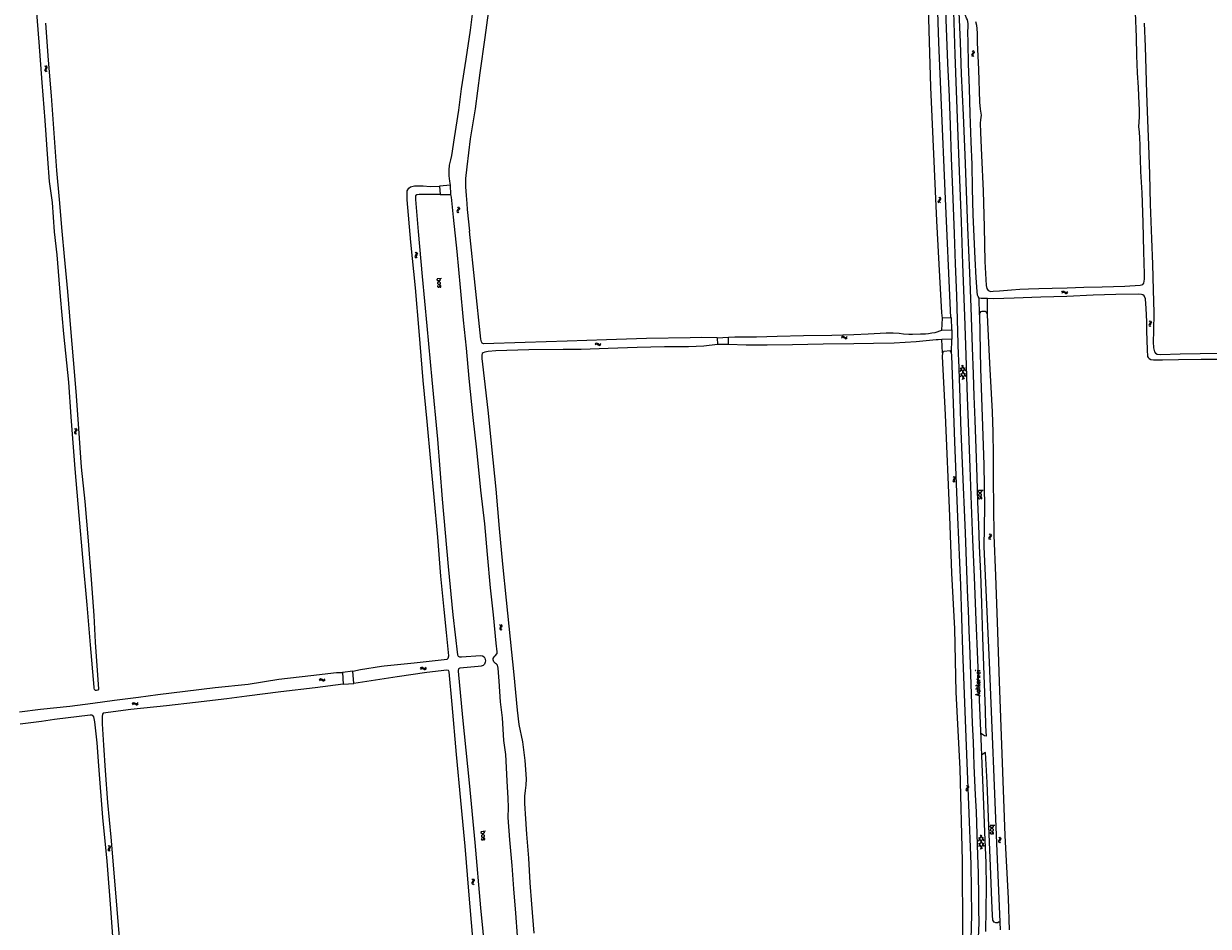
# Model space of a CAD drawing. Header units: metres. Extents: x 189705 to 199106, y 581686 to 588448.
# Tile 524 of 555: x 196843 to 197358, y 587013 to 587405. Entities that reach past the tile are written whole.
import ezdxf
from ezdxf.enums import TextEntityAlignment as Align

# ---------------------------------------------------------------- set-up
doc = ezdxf.new("R2010")
doc.units = ezdxf.units.M
doc.layers.add('B-WA-OG-GBKN-G', color=7, linetype='Continuous', lineweight=18)
doc.styles.add('Style-STANDARD', font='STANDARD.shx')

msp = doc.modelspace()

# ---------------------------------------------------------------- linework, layer by layer
at = {"layer": 'B-WA-OG-GBKN-G'}
for p, q in [((197255.433, 587391.662), (197255.351, 587391.344)), ((197255.351, 587391.344), (197255.489, 587391.036)), ((197255.671, 587391.994), (197255.433, 587391.662)), ((197255.489, 587391.036), (197255.78, 587390.749)), ((197255.562, 587393.239), (197255.852, 587392.952)), ((197255.907, 587392.335), (197255.671, 587391.994)), ((197255.93, 587391.704), (197255.848, 587391.385)), ((197255.848, 587391.385), (197255.983, 587391.077)), ((197255.852, 587392.952), (197255.985, 587392.652)), ((197255.985, 587392.652), (197255.907, 587392.335)), ((197256.166, 587392.037), (197255.93, 587391.704)), ((197255.983, 587391.077), (197256.275, 587390.79)), ((197256.057, 587393.28), (197256.348, 587392.995)), ((197256.402, 587392.369), (197256.166, 587392.037)), ((197256.348, 587392.995), (197256.484, 587392.697)), ((197256.484, 587392.697), (197256.402, 587392.369)), ((196852.951, 587386.333), (196852.626, 587386.581)), ((196852.66, 587384.663), (196852.7, 587384.999)), ((196852.832, 587384.384), (196852.66, 587384.663)), ((196852.7, 587384.999), (196852.892, 587385.358)), ((196853.157, 587384.138), (196852.832, 587384.384)), ((196852.892, 587385.358), (196853.083, 587385.718)), ((196853.125, 587386.045), (196852.951, 587386.333)), ((196853.083, 587385.718), (196853.125, 587386.045)), ((196853.437, 587386.437), (196853.112, 587386.685)), ((196853.149, 587384.771), (196853.187, 587385.095)), ((196853.319, 587384.49), (196853.149, 587384.771)), ((196853.187, 587385.095), (196853.377, 587385.463)), ((196853.642, 587384.242), (196853.319, 587384.49)), ((196853.377, 587385.463), (196853.571, 587385.822)), ((196853.612, 587386.149), (196853.437, 587386.437)), ((196853.571, 587385.822), (196853.612, 587386.149)), ((197240.88, 587327.625), (197240.956, 587327.955)), ((197241.021, 587327.329), (197240.88, 587327.625)), ((197240.956, 587327.955), (197241.185, 587328.291)), ((197241.317, 587327.05), (197241.021, 587327.329)), ((197241.35, 587329.254), (197241.054, 587329.536)), ((197241.185, 587328.291), (197241.415, 587328.629)), ((197241.491, 587328.949), (197241.35, 587329.254)), ((197241.378, 587327.68), (197241.45, 587327.998)), ((197241.517, 587327.382), (197241.378, 587327.68)), ((197241.415, 587328.629), (197241.491, 587328.949)), ((197241.45, 587327.998), (197241.679, 587328.343)), ((197241.811, 587327.1), (197241.517, 587327.382)), ((197241.844, 587329.305), (197241.548, 587329.586)), ((197241.679, 587328.343), (197241.911, 587328.679)), ((197241.987, 587328.999), (197241.844, 587329.305)), ((197241.911, 587328.679), (197241.987, 587328.999)), ((197031.736, 587323.735), (197031.639, 587323.42)), ((197031.639, 587323.42), (197031.762, 587323.106)), ((197031.99, 587324.054), (197031.736, 587323.735)), ((197031.762, 587323.106), (197032.039, 587322.805)), ((197031.941, 587325.303), (197032.216, 587325.003)), ((197032.242, 587324.384), (197031.99, 587324.054)), ((197032.235, 587323.752), (197032.137, 587323.438)), ((197032.137, 587323.438), (197032.258, 587323.124)), ((197032.216, 587325.003), (197032.335, 587324.696)), ((197032.486, 587324.074), (197032.235, 587323.752)), ((197032.335, 587324.696), (197032.242, 587324.384)), ((197032.258, 587323.124), (197032.535, 587322.823)), ((197032.438, 587325.321), (197032.714, 587325.022)), ((197032.738, 587324.394), (197032.486, 587324.074)), ((197032.714, 587325.022), (197032.835, 587324.718)), ((197032.835, 587324.718), (197032.738, 587324.394)), ((197013.514, 587304.048), (197013.45, 587303.725)), ((197013.45, 587303.725), (197013.605, 587303.426)), ((197013.732, 587304.393), (197013.514, 587304.048)), ((197013.552, 587305.629), (197013.857, 587305.36)), ((197013.605, 587303.426), (197013.913, 587303.156)), ((197013.947, 587304.747), (197013.732, 587304.393)), ((197013.857, 587305.36), (197014.007, 587305.068)), ((197014.008, 587304.118), (197013.944, 587303.795)), ((197013.944, 587303.795), (197014.097, 587303.495)), ((197014.007, 587305.068), (197013.947, 587304.747)), ((197014.224, 587304.465), (197014.008, 587304.118)), ((197014.043, 587305.699), (197014.35, 587305.432)), ((197014.097, 587303.495), (197014.404, 587303.226)), ((197014.44, 587304.809), (197014.224, 587304.465)), ((197014.35, 587305.432), (197014.503, 587305.142)), ((197014.503, 587305.142), (197014.44, 587304.809)), ((197294.583, 587288.341), (197294.864, 587288.636)), ((197294.631, 587287.847), (197294.915, 587288.14)), ((197294.864, 587288.636), (197295.16, 587288.776)), ((197294.915, 587288.14), (197295.213, 587288.278)), ((197295.16, 587288.776), (197295.49, 587288.698)), ((197295.213, 587288.278), (197295.53, 587288.204)), ((197295.49, 587288.698), (197295.825, 587288.467)), ((197295.53, 587288.204), (197295.875, 587287.973)), ((197295.825, 587288.467), (197296.162, 587288.236)), ((197295.875, 587287.973), (197296.21, 587287.74)), ((197296.162, 587288.236), (197296.481, 587288.158)), ((197296.21, 587287.74), (197296.53, 587287.662)), ((197296.481, 587288.158), (197296.787, 587288.298)), ((197296.53, 587287.662), (197296.836, 587287.804)), ((197296.787, 587288.298), (197297.07, 587288.593)), ((197296.836, 587287.804), (197297.119, 587288.099)), ((197332.561, 587275.791), (197332.852, 587275.507)), ((197332.852, 587275.507), (197332.988, 587275.208)), ((197332.988, 587275.208), (197332.913, 587274.891)), ((197333.055, 587275.837), (197333.349, 587275.555)), ((197333.349, 587275.555), (197333.487, 587275.258)), ((197333.487, 587275.258), (197333.408, 587274.929)), ((197332.446, 587274.214), (197332.366, 587273.894)), ((197332.366, 587273.894), (197332.507, 587273.588)), ((197332.68, 587274.547), (197332.446, 587274.214)), ((197332.507, 587273.588), (197332.8, 587273.303)), ((197332.913, 587274.891), (197332.68, 587274.547)), ((197332.942, 587274.259), (197332.863, 587273.94)), ((197332.863, 587273.94), (197333.001, 587273.633)), ((197333.175, 587274.595), (197332.942, 587274.259)), ((197333.001, 587273.633), (197333.295, 587273.349)), ((197333.408, 587274.929), (197333.175, 587274.595)), ((197091.756, 587265.845), (197092.05, 587266.127)), ((197091.782, 587265.349), (197092.078, 587265.629)), ((197092.05, 587266.127), (197092.352, 587266.253)), ((197092.078, 587265.629), (197092.382, 587265.753)), ((197092.352, 587266.253), (197092.678, 587266.161)), ((197092.382, 587265.753), (197092.696, 587265.665)), ((197092.678, 587266.161), (197093.002, 587265.915)), ((197092.696, 587265.665), (197093.03, 587265.419)), ((197093.002, 587265.915), (197093.328, 587265.669)), ((197093.03, 587265.419), (197093.354, 587265.171)), ((197093.328, 587265.669), (197093.644, 587265.577)), ((197093.354, 587265.171), (197093.67, 587265.079)), ((197093.644, 587265.577), (197093.956, 587265.703)), ((197093.67, 587265.079), (197093.982, 587265.207)), ((197093.956, 587265.703), (197094.252, 587265.985)), ((197093.982, 587265.207), (197094.278, 587265.489)), ((197198.786, 587268.736), (197199.068, 587269.03)), ((197198.833, 587268.242), (197199.117, 587268.534)), ((197199.068, 587269.03), (197199.364, 587269.169)), ((197199.117, 587268.534), (197199.415, 587268.671)), ((197199.364, 587269.169), (197199.694, 587269.091)), ((197199.415, 587268.671), (197199.733, 587268.596)), ((197199.694, 587269.091), (197200.028, 587268.859)), ((197199.733, 587268.596), (197200.077, 587268.364)), ((197200.028, 587268.859), (197200.364, 587268.626)), ((197200.077, 587268.364), (197200.411, 587268.13)), ((197200.364, 587268.626), (197200.684, 587268.548)), ((197200.411, 587268.13), (197200.731, 587268.051)), ((197200.684, 587268.548), (197200.99, 587268.687)), ((197200.731, 587268.051), (197201.037, 587268.192)), ((197200.99, 587268.687), (197201.274, 587268.981)), ((197201.037, 587268.192), (197201.321, 587268.487)), ((197250.318, 587255.372), (197252.862, 587251.542)), ((197250.416, 587253.819), (197251.773, 587256.551)), ((197250.568, 587251.398), (197252.612, 587255.515)), ((197251.021, 587256.503), (197252.71, 587253.963)), ((197250.47, 587252.954), (197252.157, 587250.413)), ((197251.407, 587250.365), (197252.764, 587253.1)), ((196865.571, 587229.021), (196865.871, 587228.745)), ((196865.871, 587228.745), (196866.015, 587228.45)), ((196866.064, 587229.081), (196866.366, 587228.807)), ((196866.366, 587228.807), (196866.512, 587228.515)), ((196865.502, 587227.441), (196865.432, 587227.119)), ((196865.432, 587227.119), (196865.581, 587226.817)), ((196865.727, 587227.781), (196865.502, 587227.441)), ((196865.581, 587226.817), (196865.882, 587226.541)), ((196865.949, 587228.131), (196865.727, 587227.781)), ((196865.997, 587227.501), (196865.927, 587227.179)), ((196865.927, 587227.179), (196866.074, 587226.877)), ((196866.015, 587228.45), (196865.949, 587228.131)), ((196866.22, 587227.843), (196865.997, 587227.501)), ((196866.074, 587226.877), (196866.375, 587226.601)), ((196866.443, 587228.183), (196866.22, 587227.843)), ((196866.512, 587228.515), (196866.443, 587228.183)), ((197247.403, 587208.096), (197247.697, 587207.814)), ((197247.897, 587208.146), (197248.193, 587207.867)), ((197247.304, 587206.517), (197247.227, 587206.196)), ((197247.227, 587206.196), (197247.371, 587205.891)), ((197247.535, 587206.853), (197247.304, 587206.517)), ((197247.371, 587205.891), (197247.667, 587205.61)), ((197247.764, 587207.199), (197247.535, 587206.853)), ((197247.697, 587207.814), (197247.836, 587207.517)), ((197247.8, 587206.568), (197247.724, 587206.247)), ((197247.724, 587206.247), (197247.865, 587205.942)), ((197247.836, 587207.517), (197247.764, 587207.199)), ((197248.029, 587206.905), (197247.8, 587206.568)), ((197247.865, 587205.942), (197248.161, 587205.66)), ((197248.259, 587207.241), (197248.029, 587206.905)), ((197248.193, 587207.867), (197248.334, 587207.571)), ((197248.334, 587207.571), (197248.259, 587207.241)), ((197263.051, 587183.176), (197263.33, 587182.879)), ((197263.33, 587182.879), (197263.452, 587182.574)), ((197263.452, 587182.574), (197263.363, 587182.26)), ((197263.548, 587183.199), (197263.828, 587182.904)), ((197263.828, 587182.904), (197263.953, 587182.601)), ((197263.953, 587182.601), (197263.859, 587182.276)), ((197262.866, 587181.605), (197262.772, 587181.289)), ((197262.772, 587181.289), (197262.898, 587180.977)), ((197263.115, 587181.928), (197262.866, 587181.605)), ((197262.898, 587180.977), (197263.179, 587180.679)), ((197263.363, 587182.26), (197263.115, 587181.928)), ((197263.364, 587181.628), (197263.27, 587181.313)), ((197263.27, 587181.313), (197263.395, 587181)), ((197263.611, 587181.953), (197263.364, 587181.628)), ((197263.395, 587181), (197263.675, 587180.703)), ((197263.859, 587182.276), (197263.611, 587181.953)), ((197050.235, 587143.732), (197050.558, 587143.484)), ((197050.307, 587142.152), (197050.266, 587141.825)), ((197050.266, 587141.825), (197050.442, 587141.537)), ((197050.501, 587142.511), (197050.307, 587142.152)), ((197050.442, 587141.537), (197050.767, 587141.29)), ((197050.691, 587142.88), (197050.501, 587142.511)), ((197050.558, 587143.484), (197050.728, 587143.204)), ((197050.728, 587143.204), (197050.691, 587142.88)), ((197050.72, 587143.836), (197051.045, 587143.59)), ((197050.795, 587142.256), (197050.754, 587141.93)), ((197050.754, 587141.93), (197050.928, 587141.641)), ((197050.986, 587142.617), (197050.795, 587142.256)), ((197050.928, 587141.641), (197051.253, 587141.394)), ((197051.178, 587142.976), (197050.986, 587142.617)), ((197051.045, 587143.59), (197051.217, 587143.312)), ((197051.217, 587143.312), (197051.178, 587142.976)), ((197015.862, 587124.713), (197016.113, 587125.033)), ((197015.958, 587124.225), (197016.211, 587124.544)), ((197016.113, 587125.033), (197016.395, 587125.201)), ((197016.211, 587124.544), (197016.495, 587124.71)), ((197016.395, 587125.201), (197016.73, 587125.156)), ((197016.495, 587124.71), (197016.818, 587124.667)), ((197016.73, 587125.156), (197017.086, 587124.958)), ((197016.818, 587124.667), (197017.183, 587124.471)), ((197017.086, 587124.958), (197017.443, 587124.76)), ((197017.183, 587124.471), (197017.539, 587124.271)), ((197017.443, 587124.76), (197017.769, 587124.714)), ((197017.539, 587124.271), (197017.865, 587124.224)), ((197017.769, 587124.714), (197018.06, 587124.882)), ((197017.865, 587124.224), (197018.156, 587124.395)), ((197018.06, 587124.882), (197018.313, 587125.203)), ((197018.156, 587124.395), (197018.409, 587124.716)), ((196971.846, 587119.761), (196972.103, 587120.077)), ((196971.933, 587119.272), (196972.192, 587119.586)), ((196972.103, 587120.077), (196972.387, 587120.239)), ((196972.192, 587119.586), (196972.478, 587119.747)), ((196972.387, 587120.239), (196972.722, 587120.188)), ((196972.478, 587119.747), (196972.801, 587119.698)), ((196972.722, 587120.188), (196973.074, 587119.984)), ((196972.801, 587119.698), (196973.163, 587119.495)), ((196973.074, 587119.984), (196973.428, 587119.78)), ((196973.163, 587119.495), (196973.515, 587119.289)), ((196973.428, 587119.78), (196973.752, 587119.727)), ((196973.515, 587119.289), (196973.84, 587119.236)), ((196973.752, 587119.727), (196974.047, 587119.891)), ((196973.84, 587119.236), (196974.133, 587119.402)), ((196974.047, 587119.891), (196974.306, 587120.207)), ((196974.133, 587119.402), (196974.392, 587119.718)), ((196890.662, 587109.345), (196890.917, 587109.662)), ((196890.75, 587108.857), (196891.008, 587109.172)), ((196890.917, 587109.662), (196891.201, 587109.826)), ((196891.008, 587109.172), (196891.294, 587109.333)), ((196891.201, 587109.826), (196891.536, 587109.776)), ((196891.294, 587109.333), (196891.617, 587109.286)), ((196891.536, 587109.776), (196891.889, 587109.573)), ((196891.617, 587109.286), (196891.979, 587109.084)), ((196891.889, 587109.573), (196892.243, 587109.37)), ((196891.979, 587109.084), (196892.332, 587108.88)), ((196892.243, 587109.37), (196892.568, 587109.319)), ((196892.332, 587108.88), (196892.657, 587108.828)), ((196892.568, 587109.319), (196892.862, 587109.484)), ((196892.657, 587108.828), (196892.951, 587108.995)), ((196892.862, 587109.484), (196893.12, 587109.801)), ((196892.951, 587108.995), (196893.208, 587109.312)), ((197252.976, 587072.254), (197252.893, 587071.935)), ((197252.893, 587071.935), (197253.03, 587071.627)), ((197253.214, 587072.585), (197252.976, 587072.254)), ((197253.03, 587071.627), (197253.321, 587071.34)), ((197253.106, 587073.83), (197253.395, 587073.543)), ((197253.45, 587072.926), (197253.214, 587072.585)), ((197253.473, 587072.295), (197253.39, 587071.976)), ((197253.39, 587071.976), (197253.525, 587071.668)), ((197253.395, 587073.543), (197253.528, 587073.243)), ((197253.528, 587073.243), (197253.45, 587072.926)), ((197253.709, 587072.628), (197253.473, 587072.295)), ((197253.525, 587071.668), (197253.816, 587071.381)), ((197253.601, 587073.871), (197253.892, 587073.586)), ((197253.945, 587072.959), (197253.709, 587072.628)), ((197253.892, 587073.586), (197254.027, 587073.288)), ((197254.027, 587073.288), (197253.945, 587072.959)), ((197258.288, 587051.181), (197260.736, 587047.289)), ((197258.348, 587049.626), (197259.772, 587052.323)), ((197258.379, 587048.761), (197260.003, 587046.178)), ((197258.439, 587047.202), (197260.585, 587051.266)), ((197259.02, 587052.295), (197260.644, 587049.713)), ((197259.251, 587046.149), (197260.677, 587048.849)), ((197267.07, 587049.719), (197266.993, 587049.398)), ((197266.993, 587049.398), (197267.137, 587049.093)), ((197267.301, 587050.055), (197267.07, 587049.719)), ((197267.137, 587049.093), (197267.433, 587048.812)), ((197267.169, 587051.298), (197267.463, 587051.016)), ((197267.53, 587050.401), (197267.301, 587050.055)), ((197267.463, 587051.016), (197267.602, 587050.719)), ((197267.566, 587049.77), (197267.49, 587049.449)), ((197267.49, 587049.449), (197267.631, 587049.144)), ((197267.602, 587050.719), (197267.53, 587050.401)), ((197267.795, 587050.107), (197267.566, 587049.77)), ((197267.631, 587049.144), (197267.927, 587048.862)), ((197267.663, 587051.348), (197267.959, 587051.069)), ((197268.025, 587050.443), (197267.795, 587050.107)), ((197267.959, 587051.069), (197268.1, 587050.773)), ((197268.1, 587050.773), (197268.025, 587050.443)), ((196880.117, 587046.067), (196880.054, 587045.744)), ((196880.054, 587045.744), (196880.209, 587045.444)), ((196880.335, 587046.412), (196880.117, 587046.067)), ((196880.153, 587047.648), (196880.458, 587047.379)), ((196880.209, 587045.444), (196880.517, 587045.175)), ((196880.55, 587046.766), (196880.335, 587046.412)), ((196880.458, 587047.379), (196880.609, 587047.087)), ((196880.611, 587046.137), (196880.547, 587045.814)), ((196880.547, 587045.814), (196880.701, 587045.515)), ((196880.609, 587047.087), (196880.55, 587046.766)), ((196880.826, 587046.484), (196880.611, 587046.137)), ((196880.644, 587047.719), (196880.952, 587047.451)), ((196880.701, 587045.515), (196881.008, 587045.246)), ((196881.042, 587046.829), (196880.826, 587046.484)), ((196880.952, 587047.451), (196881.104, 587047.162)), ((196881.104, 587047.162), (196881.042, 587046.829)), ((197038.225, 587033.173), (197038.534, 587032.907)), ((197038.716, 587033.249), (197039.026, 587032.986)), ((197038.208, 587031.591), (197038.148, 587031.268)), ((197038.148, 587031.268), (197038.307, 587030.97)), ((197038.422, 587031.939), (197038.208, 587031.591)), ((197038.307, 587030.97), (197038.618, 587030.704)), ((197038.632, 587032.296), (197038.422, 587031.939)), ((197038.534, 587032.907), (197038.688, 587032.617)), ((197038.688, 587032.617), (197038.632, 587032.296)), ((197038.701, 587031.668), (197038.641, 587031.344)), ((197038.641, 587031.344), (197038.798, 587031.046)), ((197038.912, 587032.017), (197038.701, 587031.668)), ((197038.798, 587031.046), (197039.109, 587030.781)), ((197039.124, 587032.364), (197038.912, 587032.017)), ((197039.026, 587032.986), (197039.182, 587032.698)), ((197039.182, 587032.698), (197039.124, 587032.364))]:
    msp.add_line(p, q, dxfattribs=at)
at = {"layer": 'B-WA-OG-GBKN-G', "flags": 128}
for points in [[(197028.921, 587334.77), (197028.668, 587336.534), (197028.371, 587338.791), (197028.35, 587341.289), (197028.511, 587343.531), (197029.031, 587345.745), (197029.413, 587347.737), (197030.685, 587355.401), (197032.56, 587367.443), (197033.636, 587376.658), (197035.632, 587389.588), (197037.535, 587402.258), (197039.314, 587416.282), (197041.643, 587431.695), (197043.623, 587445.404), (197045.618, 587461.009), (197047.78, 587475.822), (197049.864, 587490.596), (197051.016, 587500)], [(197058.067, 587500), (197056.691, 587491.078), (197054.593, 587477.317), (197052.555, 587462.464), (197050.124, 587444.704), (197048.363, 587430.333), (197045.931, 587415.123), (197043.744, 587399.022), (197041.71, 587383.58), (197039.629, 587367.937), (197037.423, 587354.948), (197035.927, 587342.728), (197035.42, 587337.754), (197035.422, 587334.086), (197035.64, 587330.319), (197035.944, 587326.76), (197036.207, 587324.288), (197037.104, 587314.809)], [(197242.734, 587276.997), (197242.417, 587279.307), (197241.538, 587295.065), (197240.261, 587319.327), (197237.647, 587377.451), (197236.171, 587427.182), (197234.046, 587483.093), (197233.528, 587500)], [(197237.172, 587500), (197237.426, 587494.094), (197238.152, 587471.948), (197239.022, 587449.421), (197240.19, 587419.091), (197240.99, 587396.823), (197242.064, 587369.594), (197243.68, 587332.245), (197246.121, 587277.1)], [(197249.691, 587260.86), (197249.344, 587271.004), (197248.881, 587286.783), (197248.358, 587300.553), (197247.917, 587313.664), (197247.172, 587332.642), (197246.597, 587346.666), (197246.172, 587360.921), (197245.713, 587373.167), (197245.08, 587387.902), (197244.26, 587406.778), (197243.73, 587424.437), (197242.889, 587445.855), (197242.189, 587462.572), (197241.418, 587481.678), (197240.783, 587500)], [(196867.589, 587191.23), (196865.788, 587211.41), (196864.103, 587234.094), (196863.022, 587249.08), (196860.904, 587270.131), (196859.372, 587286.367), (196857.954, 587304.545), (196856.745, 587314.561), (196855.935, 587327.256), (196854.683, 587336.331), (196853.912, 587346.221), (196852.814, 587362.92), (196851.446, 587379.39), (196850.168, 587396.907), (196848.64, 587415.419), (196848.576, 587419.878), (196848.518, 587421.487), (196848.33, 587423.175), (196847.878, 587424.537), (196847.202, 587425.312), (196846.229, 587425.584), (196844.876, 587425.565), (196835.395, 587424.314)], [(197261.478, 587010.298), (197261.825, 587029.362), (197261.658, 587040.086), (197261.114, 587053.424), (197260.524, 587069.1), (197259.897, 587083.2), (197259.499, 587094.201), (197258.93, 587107.488), (197257.99, 587128.575), (197257.363, 587145.648), (197256.569, 587164.423), (197255.898, 587180.734), (197255.339, 587195.775), (197254.694, 587212.061), (197254.104, 587227.686), (197253.598, 587242.473), (197252.935, 587260.842), (197252.359, 587277.942), (197251.56, 587300.427), (197250.92, 587319.051), (197250.05, 587340.824), (197249.38, 587359.956), (197248.275, 587391.613), (197247.61, 587410.135)], [(197261.828, 587095.161), (197261.51, 587099.682), (197261.427, 587106.492), (197260.815, 587121.812), (197260.295, 587138.277), (197259.84, 587153.09), (197259.35, 587165.997), (197258.817, 587177.937), (197258.486, 587187.058), (197258.122, 587197.119), (197257.777, 587207.892), (197257.316, 587220.316), (197256.908, 587232.588), (197256.463, 587243.106), (197256.104, 587252.583), (197255.701, 587264.245), (197255.146, 587281.777), (197254.563, 587296.716), (197253.711, 587316.354), (197252.479, 587347.96), (197251.774, 587365.287), (197251.013, 587383.173), (197250.592, 587396.97), (197249.999, 587409.977)], [(197258.624, 587285.728), (197258.155, 587286.326), (197257.93, 587287.035), (197257.762, 587288.536), (197257.284, 587294.524), (197256.865, 587302.845), (197256.426, 587312.279), (197256.035, 587322.033), (197255.692, 587333.398), (197255.533, 587343.839), (197255.201, 587353.672), (197254.784, 587365.791), (197254.393, 587376.908), (197254.013, 587387.54), (197253.867, 587396.586), (197253.738, 587401.708), (197253.878, 587403.384), (197253.881, 587405.041), (197253.536, 587406.648), (197253.135, 587407.416), (197252.728, 587408.604), (197252.686, 587410.34)], [(197272.646, 587289.298), (197276.349, 587289.605), (197280.063, 587289.794), (197284.557, 587289.861), (197290.419, 587289.959), (197296.852, 587290.12), (197304.176, 587290.387), (197312.043, 587290.639), (197321.994, 587290.95), (197328.637, 587291.32), (197329.726, 587291.608), (197330.234, 587292.254), (197330.419, 587293.871), (197330.418, 587296.032), (197330.165, 587305.949), (197329.895, 587318.605), (197329.429, 587331.471), (197328.897, 587340.702), (197328.705, 587346.231), (197328.553, 587349.5), (197328.529, 587352.349), (197328.441, 587355.264), (197328.266, 587357.924), (197328.082, 587360.231), (197328.159, 587362.359), (197328.282, 587364.513), (197328.333, 587367.702), (197328.209, 587370.205), (197327.934, 587377.234), (197327.432, 587383.649), (197327.179, 587391.15), (197327.007, 587399.193), (197326.614, 587409.839)], [(196852.876, 587405.218), (196854.102, 587389.186), (196855.331, 587373.638), (196856.47, 587357.338), (196857.689, 587341.221), (196858.78, 587328.531), (196859.958, 587314.788), (196861.07, 587303.778), (196862.438, 587288.628), (196863.709, 587272.452), (196864.887, 587258.859), (196866.118, 587245.148), (196867.291, 587229.012), (196868.402, 587212.15), (196869.94, 587197.235), (196871.475, 587180.142), (196872.802, 587163.325), (196873.86, 587147.673), (196874.503, 587136.051), (196875.885, 587115.663), (196875.602, 587115.259), (196875.039, 587115.053), (196874.581, 587115.14), (196874.171, 587115.501), (196874.037, 587116.064), (196873.98, 587116.581), (196872.425, 587134.897), (196870.944, 587152.296), (196869.144, 587172.856), (196867.589, 587191.23)], [(197257.004, 587406.013), (197257.408, 587404.386), (197257.717, 587401.077), (197257.818, 587396.806), (197258.303, 587385.067), (197258.735, 587370.845), (197259.059, 587367.804), (197259.509, 587365.189), (197259.269, 587363.218), (197259.123, 587361.713), (197259.147, 587357.718), (197259.674, 587347.654), (197260.343, 587332.397), (197260.851, 587316.511), (197261.135, 587301.675), (197261.654, 587291.239), (197261.954, 587289.822), (197262.493, 587289.014), (197263.663, 587288.627), (197264.718, 587288.641), (197267.502, 587288.796), (197272.646, 587289.298)], [(197330.353, 587405.273), (197330.735, 587395.139), (197331.105, 587385.018), (197331.382, 587374.74), (197331.756, 587363.007), (197332.272, 587352.165), (197332.628, 587339.568), (197332.962, 587326.513), (197333.586, 587311.524), (197333.964, 587300.512), (197334.261, 587289.095), (197334.541, 587279.387), (197334.353, 587271.286), (197334.287, 587266.623), (197334.464, 587264.133), (197334.84, 587262.31), (197335.237, 587261.817), (197336, 587261.295), (197337.473, 587261.156), (197345.95, 587261.483), (197354.603, 587261.605), (197366.877, 587261.786)], [(197000, 587125.734), (197013.141, 587127.128), (197027.41, 587128.669), (197027.882, 587129.079), (197028.168, 587130.104), (197028.097, 587131.608), (197027.15, 587140.224), (197026.184, 587150.285), (197024.754, 587164.729), (197023.422, 587181.769), (197021.83, 587199.169), (197020.392, 587214.699), (197018.721, 587231.975), (197016.967, 587249.879), (197015.224, 587271.249), (197013.619, 587290.154), (197011.62, 587309.969), (197010.059, 587328.409), (197010.044, 587332.299), (197010.717, 587333.545), (197011.523, 587334.018), (197013.311, 587334.494), (197014.991, 587334.532), (197017.005, 587334.47), (197020.097, 587334.285), (197024.141, 587334.381)], [(197028.921, 587334.77), (197024.141, 587334.381)], [(197024.141, 587334.381), (197024.466, 587330.698)], [(197029.092, 587330.717), (197028.921, 587334.77)], [(197024.466, 587330.698), (197017.45, 587330.705), (197015.273, 587330.689), (197014.207, 587330.629), (197013.695, 587330.193), (197013.707, 587328.631), (197014.831, 587314.58), (197016.583, 587295.061), (197018.667, 587273.65), (197020.832, 587250.12), (197023.175, 587224.308), (197025.263, 587198.294), (197027.826, 587169.028), (197029.925, 587148.035), (197031.974, 587130.554), (197032.299, 587129.99), (197032.788, 587129.694), (197033.612, 587129.69), (197041.912, 587130.253), (197042.82, 587130.176), (197043.544, 587129.735), (197043.829, 587129.139), (197044.052, 587128.013), (197043.997, 587127.372), (197043.712, 587126.589), (197043.128, 587126.003), (197042.191, 587125.655), (197040.863, 587125.51), (197032.954, 587124.769), (197032.43, 587124.491), (197032.198, 587123.831), (197032.268, 587123.413), (197034.155, 587103.356), (197037.043, 587074.978), (197039.432, 587049.041), (197041.992, 587020.632), (197044.015, 587000)], [(197024.466, 587330.698), (197029.092, 587330.717)], [(197049.158, 587131.137), (197049.246, 587131.856), (197048.787, 587135.611), (197047.556, 587147.929), (197046.239, 587159.751), (197044.933, 587174.142), (197043.78, 587187.486), (197042.142, 587202.141), (197040.302, 587219.758), (197038.812, 587233.81), (197036.969, 587250.773), (197035.854, 587263.954), (197034.617, 587276.102), (197033.218, 587290.258), (197031.782, 587305.99), (197030.171, 587320.854), (197029.297, 587329.607), (197029.092, 587330.717)], [(197144.821, 587268.38), (197137.884, 587268.534), (197133.097, 587268.473), (197114.062, 587268.095), (197096.727, 587267.527), (197079.524, 587266.903), (197061.376, 587266.43), (197043.248, 587265.863), (197042.672, 587266.061), (197042.38, 587266.619), (197042.126, 587267.799), (197037.104, 587314.809)], [(197262.256, 587285.455), (197259.5, 587285.467), (197258.624, 587285.728)], [(197258.706, 587278.4), (197258.624, 587285.728)], [(197262.184, 587278.582), (197262.256, 587285.455)], [(197366.347, 587258.985), (197355.108, 587258.975), (197345.296, 587258.833), (197338.274, 587258.682), (197334.397, 587258.69), (197333.225, 587258.854), (197332.526, 587259.244), (197332.15, 587259.842), (197331.996, 587260.361), (197331.75, 587263.264), (197331.553, 587271.471), (197331.451, 587275.533), (197331.148, 587281.239), (197330.843, 587285.308), (197330.334, 587286.653), (197329.786, 587287.076), (197329.23, 587287.255), (197327.934, 587287.341), (197318.017, 587287.304), (197308.165, 587286.927), (197296.739, 587286.401), (197285.459, 587286.083), (197273.779, 587285.729), (197264.838, 587285.444), (197262.256, 587285.455)], [(197242.388, 587271.754), (197242.734, 587276.997)], [(197246.121, 587277.1), (197242.734, 587276.997)], [(197246.585, 587277.114), (197246.121, 587277.1)], [(197246.711, 587271.933), (197246.585, 587277.114)], [(197262.184, 587278.582), (197262.026, 587279.292), (197261.667, 587279.619), (197261.233, 587279.87), (197260.598, 587279.916), (197259.836, 587279.858), (197259.203, 587279.65), (197258.952, 587279.317), (197258.803, 587278.884), (197258.706, 587278.4)], [(197258.706, 587278.4), (197259.179, 587255.109), (197260.726, 587213.201), (197260.961, 587194.812), (197260.727, 587177.544), (197262.934, 587127.464), (197266.366, 587045.055), (197267.717, 587010.997)], [(197266.54, 587144.733), (197265.811, 587164.957), (197265.204, 587182.615), (197265.051, 587194.787), (197264.923, 587206.96), (197264.82, 587213.084), (197264.807, 587217.608), (197264.649, 587227.366), (197264.37, 587236.309), (197263.973, 587244.21), (197263.277, 587257.471), (197262.441, 587275.229), (197262.184, 587278.582)], [(197149.702, 587268.731), (197152.434, 587268.919), (197161.832, 587268.886), (197170.781, 587269.203), (197182.237, 587269.441), (197194.558, 587269.622), (197204.207, 587269.87), (197210.404, 587270.202), (197218.24, 587270.545), (197221.272, 587270.614), (197223.852, 587270.455), (197225.802, 587270.202), (197228.074, 587270), (197229.731, 587270.023), (197233.17, 587270.115), (197235.246, 587270.091), (197236.649, 587270.253), (197238.111, 587270.56), (197239.455, 587270.801), (197242.388, 587271.754)], [(197242.388, 587271.754), (197246.711, 587271.933)], [(197246.711, 587271.933), (197246.734, 587267.859)], [(197144.89, 587265.483), (197138.992, 587264.865), (197132.276, 587264.49), (197121.869, 587264.475), (197109.96, 587264.142), (197097.376, 587263.759), (197085.65, 587263.32), (197077.893, 587263.387), (197062.98, 587263.188), (197048.599, 587262.706), (197045.276, 587262.513), (197043.797, 587262.219), (197043.09, 587261.954), (197042.637, 587261.557), (197042.496, 587260.93), (197042.548, 587259.381), (197043.781, 587248.278), (197045.265, 587235.593), (197046.654, 587220.972), (197048.556, 587202.629), (197050.045, 587185.484), (197051.502, 587169.994), (197053.017, 587154.3), (197054.886, 587137.376), (197056.429, 587121.879), (197057.874, 587106.539), (197058.596, 587100.35), (197060.149, 587092.686), (197061.223, 587084.71), (197061.755, 587076.672), (197061.663, 587073.913), (197061.365, 587071.658), (197061.066, 587069.175), (197061.024, 587065.873), (197061.236, 587063.76), (197061.396, 587061.517), (197061.949, 587052.68), (197062.809, 587042.143), (197063.36, 587031.502), (197064.075, 587022.148), (197065.049, 587009.583)], [(197144.821, 587268.38), (197149.702, 587268.731)], [(197144.821, 587268.38), (197144.89, 587265.483)], [(197149.718, 587265.554), (197144.89, 587265.483)], [(197149.718, 587265.554), (197149.702, 587268.731)], [(197240.834, 587267.565), (197239.963, 587267.576), (197231.273, 587266.721), (197221.708, 587266.119), (197212.715, 587266.024), (197204.121, 587265.843), (197190.889, 587265.628), (197177.586, 587265.413), (197166.523, 587265.252), (197157.354, 587265.29), (197149.718, 587265.554)], [(197242.436, 587267.645), (197240.834, 587267.565)], [(197246.734, 587267.859), (197242.436, 587267.645)], [(197242.634, 587261.871), (197242.436, 587267.645)], [(197246.6, 587261.978), (197246.734, 587267.859)], [(197242.634, 587261.871), (197242.522, 587260.343), (197243.826, 587234.999), (197245.671, 587190.833), (197246.574, 587166.047), (197247.875, 587141.903), (197248.513, 587114.358), (197250.292, 587080.978), (197251.301, 587040.963), (197251.424, 587009.372), (197250.949, 587002.149), (197250.565, 587000)], [(197246.6, 587261.978), (197246.002, 587262.798), (197243.233, 587262.469), (197242.634, 587261.871)], [(197254.587, 587000), (197255.159, 587006.75), (197255.46, 587017.584), (197255.228, 587039.508), (197254.167, 587065.382), (197252.928, 587094.59), (197251.589, 587132.423), (197250.621, 587160.852), (197249.366, 587190.482), (197248.046, 587223.145), (197246.693, 587260.757), (197246.6, 587261.978)], [(197250.425, 587242.294), (197249.749, 587259.164), (197249.691, 587260.86)], [(197252.271, 587193.578), (197251.871, 587203.447), (197251.296, 587217.293), (197250.719, 587231.546), (197250.425, 587242.294)], [(197253.933, 587150.104), (197253.726, 587155.174), (197253.27, 587167.116), (197252.673, 587183.656), (197252.271, 587193.578)], [(197254.535, 587134.936), (197254.303, 587141.023), (197253.933, 587150.104)], [(197271.814, 587011.033), (197271.337, 587024.64), (197269.93, 587052.038), (197268.585, 587087.482), (197267.529, 587118.991), (197266.54, 587144.733)], [(197058.05, 587008.417), (197057.259, 587018.294), (197056.426, 587028.877), (197055.663, 587038.924), (197054.728, 587050.116), (197054.015, 587059.804), (197054.107, 587064.217), (197053.976, 587068.226), (197053.494, 587075.669), (197053.235, 587081.666), (197052.881, 587087.193), (197052.041, 587093.337), (197051.452, 587103.121), (197050.635, 587110.154), (197050.102, 587119.128), (197049.638, 587124.805), (197049.265, 587126.062), (197048.862, 587126.535), (197048.379, 587126.851), (197047.788, 587127.547), (197047.465, 587128.366), (197047.481, 587129.059), (197047.818, 587129.77), (197048.304, 587130.206), (197049.158, 587131.137)], [(197256.318, 587087.835), (197256.159, 587092.623), (197255.785, 587100.829), (197255.51, 587109.316), (197254.535, 587134.936)], [(196986.513, 587123.545), (196989.824, 587124.164), (196998.847, 587125.612), (197000, 587125.734)], [(196954.363, 587119.944), (196968.265, 587121.657), (196979.321, 587122.867), (196981.917, 587122.874)], [(196986.513, 587123.545), (196981.917, 587122.874)], [(196981.917, 587122.874), (196982.232, 587117.834)], [(196986.882, 587118.099), (196986.513, 587123.545)], [(197039.425, 587000), (197038.653, 587007.402), (197036.918, 587027.798), (197035.231, 587047.455), (197033.428, 587067.203), (197031.449, 587087.201), (197029.557, 587108.99), (197028.388, 587123.198), (197028.011, 587123.762), (197027.339, 587123.948), (197018.552, 587122.845), (197005.675, 587120.99), (197000, 587120.1)], [(196841.557, 587105.853), (196850.795, 587106.986), (196863.466, 587108.3), (196873.47, 587109.574), (196882.898, 587110.811), (196893.262, 587112.234), (196901.669, 587113.306), (196913.635, 587114.799), (196926.648, 587116.334), (196940.922, 587117.882), (196954.363, 587119.944)], [(196982.232, 587117.834), (196970.107, 587116.275), (196955.184, 587114.501), (196940.45, 587112.642), (196931.728, 587111.46), (196918.114, 587109.798), (196905.441, 587108.36), (196890.016, 587106.771), (196877.977, 587105.173), (196877.681, 587104.73), (196877.467, 587103.711), (196877.48, 587102.266), (196877.524, 587100.514), (196878.089, 587091.324), (196878.815, 587080.283), (196879.894, 587066.351), (196881.294, 587051.279), (196883.047, 587030.563), (196884.792, 587009.409), (196885.601, 587000)], [(196982.232, 587117.834), (196986.882, 587118.099)], [(197000, 587120.1), (196994.427, 587119.225), (196986.882, 587118.099)], [(196882.771, 587000), (196881.484, 587018.46), (196879.68, 587040.916), (196877.755, 587059.854), (196876.147, 587082.315), (196875.331, 587092.258), (196874.334, 587101.397), (196873.867, 587103.675), (196873.478, 587104.239), (196872.968, 587104.405), (196872.295, 587104.362), (196856.75, 587102.447), (196851.155, 587101.643), (196841.839, 587100.405)], [(197261.828, 587095.161), (197260.937, 587095.433), (197260.145, 587095.909), (197259.403, 587096.439)], [(197258.278, 587035.61), (197258.047, 587043.512), (197257.818, 587052.66), (197257.432, 587062.263), (197257.039, 587069.681), (197256.5, 587082.359), (197256.318, 587087.835)], [(197267.367, 587014.462), (197266.729, 587014.077), (197265.942, 587014.045), (197265.203, 587014.293), (197264.637, 587015.204), (197264.39, 587017.362), (197264.134, 587023.586), (197263.522, 587038.907), (197262.844, 587056.081), (197262.1, 587075.035), (197261.379, 587088.143), (197259.758, 587087.036)], [(197258.489, 587021.353), (197258.449, 587026.081), (197258.297, 587034.975), (197258.278, 587035.61)], [(197257.552, 587000), (197258.432, 587010.044), (197258.594, 587014.849), (197258.506, 587019.321), (197258.489, 587021.353)]]:
    msp.add_lwpolyline(points, dxfattribs=at)

# ---------------------------------------------------------------- texts
at = {"layer": 'B-WA-OG-GBKN-G', "style": 'Style-STANDARD'}
for s, rotation, p in [('bos', 275.33444, (197023.022, 587294.341)), ('Achterwei', 90, (197259.04, 587112.637))]:
    msp.add_text(s, height=2, rotation=rotation, dxfattribs=at).set_placement(p)
for rotation, p in [(271.7756, (197259.361, 587200.207)), (275.7391, (197043.295, 587051.937)), (272.75083, (197264.472, 587054.565))]:
    msp.add_text('bos', height=2, rotation=rotation, dxfattribs=at).set_placement(p, align=Align.MIDDLE_CENTER)

doc.saveas('drawing.dxf')
